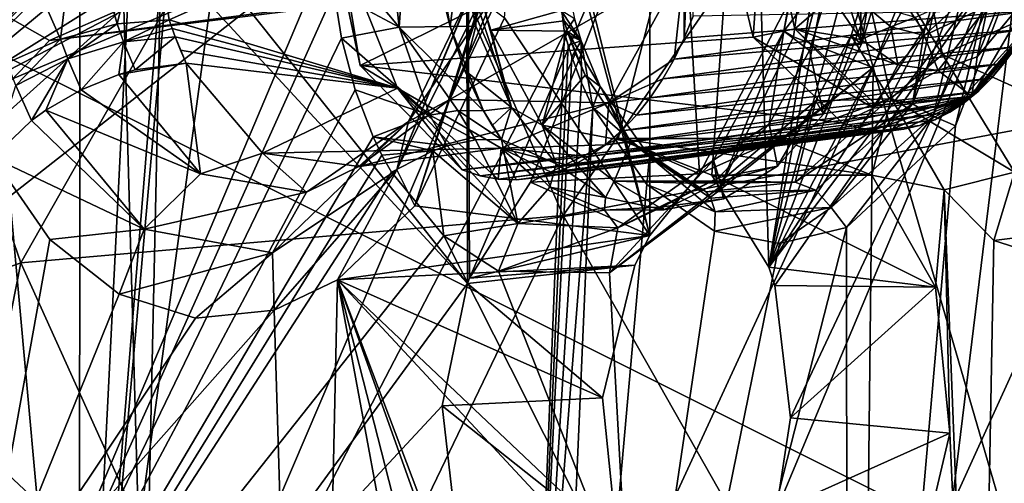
# Model space of a CAD drawing. Header units: metres. Extents: x -150 to 307, y -550 to 84.
# Tile 770 of 1056: x 235.26 to 241.5, y -14.79 to -11.85. Entities that reach past the tile are written whole.
import ezdxf

# ---------------------------------------------------------------- set-up
doc = ezdxf.new("R2010")
doc.units = ezdxf.units.M
doc.layers.add('solid_26006363', color=7, linetype='CONTINUOUS')

msp = doc.modelspace()

# ---------------------------------------------------------------- linework, layer by layer
at = {"layer": 'solid_26006363'}
for points in [[(235.639847, -17.84992, 911.454834), (237.22287, 0, 912.144714), (238.067368, 0.000013, 913.115356)], [(235.639847, -17.84992, 911.454834), (238.067368, 0.000013, 913.115356), (238.593033, -10.931461, 914.126099)], [(235.639847, -17.84992, 911.454834), (237.007904, -1.180996, 911.90448), (237.22287, 0, 912.144714)], [(235.639847, -17.84992, 911.454834), (236.432419, -2.035512, 911.262024), (237.007904, -1.180996, 911.90448)], [(235.639847, -17.84992, 911.454834), (235.643723, -2.347501, 910.382813), (236.432419, -2.035512, 911.262024)], [(235.031311, -11.152285, 910.114929), (235.643723, -2.347501, 910.382813), (235.639847, -17.84992, 911.454834)], [(235.048813, -2.731049, 913.180969), (234.55098, -12.503535, 913.133972), (235.956177, -7.548682, 914.385986)], [(236.2379, -11.18587, 921.437988), (238.099304, -13.522129, 923.897766), (238.082504, -6.74861, 923.456665)], [(238.112061, -13.489068, 923.910889), (238.082504, -6.74861, 923.456665), (238.099304, -13.522129, 923.897766)], [(238.112061, -13.489068, 923.910889), (239.891342, -9.356004, 925.879395), (238.082504, -6.74861, 923.456665)], [(239.25737, -7.365939, 922.549805), (239.25444, -13.218197, 922.912842), (238.314224, -9.477803, 921.489136)], [(239.568817, -12.826414, 923.273132), (239.25444, -13.218197, 922.912842), (239.25737, -7.365939, 922.549805)], [(239.568817, -12.826414, 923.273132), (239.25737, -7.365939, 922.549805), (240.493225, -11.052468, 924.312561)], [(237.762085, -9.125918, 915.994995), (235.956177, -7.548682, 914.385986), (234.55098, -12.503535, 913.133972)], [(244.017715, -8.464775, 951.06134), (240.873138, -9.953223, 949.244324), (242.316177, -12.407628, 949.963867)], [(226.778427, -17.64673, 937.837463), (229.176407, -9.081716, 939.973938), (243.263184, -22.325003, 947.232971)], [(229.176407, -9.081716, 939.973938), (245.823288, -11.224192, 949.513977), (244.751938, -16.872917, 948.559448)], [(229.176407, -9.081716, 939.973938), (244.751938, -16.872917, 948.559448), (243.263184, -22.325003, 947.232971)], [(237.677567, -9.220366, 915.919678), (237.762085, -9.125918, 915.994995), (234.55098, -12.503535, 913.133972)], [(237.486435, -9.492832, 915.74939), (237.677567, -9.220366, 915.919678), (234.55098, -12.503535, 913.133972)], [(240.316406, -10.87249, 919.641968), (240.671112, -12.152135, 920.283813), (241.841537, -9.214979, 921.551392)], [(242.210648, -17.449677, 922.663391), (241.841537, -9.214979, 921.551392), (240.671112, -12.152135, 920.283813)], [(238.112061, -13.489068, 923.910889), (238.498093, -12.879297, 924.343079), (239.891342, -9.356004, 925.879395)], [(238.498093, -12.879297, 924.343079), (239.052994, -12.602619, 925.019104), (239.891342, -9.356004, 925.879395)], [(239.052994, -12.602619, 925.019104), (239.64827, -12.835084, 925.791809), (239.891342, -9.356004, 925.879395)], [(239.64827, -12.835084, 925.791809), (240.00972, -13.419156, 926.297791), (239.891342, -9.356004, 925.879395)], [(240.50795, -10.27047, 926.727295), (239.891342, -9.356004, 925.879395), (240.00972, -13.419156, 926.297791)], [(239.25444, -13.218197, 922.912842), (238.466156, -10.291258, 921.726257), (238.314224, -9.477803, 921.489136)], [(237.337784, -9.798152, 915.616943), (237.486435, -9.492832, 915.74939), (234.55098, -12.503535, 913.133972)], [(237.195404, -10.315945, 915.490112), (237.337784, -9.798152, 915.616943), (234.55098, -12.503535, 913.133972)], [(237.280319, -9.837629, 947.096985), (234.082382, -9.956576, 945.067505), (235.26825, -13.390241, 945.670593)], [(238.705612, -13.089983, 947.816711), (237.280319, -9.837629, 947.096985), (235.26825, -13.390241, 945.670593)], [(240.873138, -9.953223, 949.244324), (237.280319, -9.837629, 947.096985), (238.705612, -13.089983, 947.816711)], [(232.178726, -14.522954, 943.607666), (235.26825, -13.390241, 945.670593), (234.082382, -9.956576, 945.067505)], [(242.316177, -12.407628, 949.963867), (240.873138, -9.953223, 949.244324), (238.705612, -13.089983, 947.816711)], [(239.25444, -13.218197, 922.912842), (238.333298, -11.836984, 921.669861), (238.466156, -10.291258, 921.726257)], [(240.503555, -10.915764, 926.760193), (240.50795, -10.27047, 926.727295), (240.00972, -13.419156, 926.297791)], [(237.162216, -10.872885, 915.46051), (237.195404, -10.315945, 915.490112), (234.55098, -12.503535, 913.133972)], [(239.473068, -11.967152, 919.124023), (239.542435, -10.436447, 919.099731), (239.473831, -11.503653, 919.090576)], [(239.473068, -11.967152, 919.124023), (239.529617, -11.827816, 919.182007), (239.542435, -10.436447, 919.099731)], [(237.183823, -11.124913, 915.479797), (237.162216, -10.872885, 915.46051), (234.55098, -12.503535, 913.133972)], [(237.554871, -10.888545, 915.381165), (237.22731, -11.37178, 915.518494), (237.664886, -11.896351, 915.612915)], [(237.736313, -10.898088, 915.280701), (237.554871, -10.888545, 915.381165), (237.664886, -11.896351, 915.612915)], [(237.736313, -10.898088, 915.280701), (237.664886, -11.896351, 915.612915), (237.989639, -11.893071, 915.392944)], [(237.905563, -11.414188, 915.222961), (237.736313, -10.898088, 915.280701), (237.989639, -11.893071, 915.392944)], [(240.597656, -11.223743, 926.901428), (240.503555, -10.915764, 926.760193), (240.00972, -13.419156, 926.297791)], [(240.104141, -11.922233, 919.019653), (240.166412, -11.958505, 919.573792), (240.316406, -10.87249, 919.641968)], [(240.104141, -11.922233, 919.019653), (240.316406, -10.87249, 919.641968), (240.287979, -10.886913, 919.16626)], [(240.436676, -11.488059, 918.662231), (240.104141, -11.922233, 919.019653), (240.287979, -10.886913, 919.16626)], [(240.316406, -10.87249, 919.641968), (240.166412, -11.958505, 919.573792), (240.671112, -12.152135, 920.283813)], [(235.639847, -17.84992, 911.454834), (238.593033, -10.931461, 914.126099), (238.713623, -11.93543, 914.342285)], [(238.593033, -10.931461, 914.126099), (238.776611, -11.84383, 914.524841), (238.713623, -11.93543, 914.342285)], [(235.105728, -11.042788, 917.564758), (235.635529, -11.025361, 917.607849), (235.519623, -11.97245, 917.88678)], [(235.105728, -11.042788, 917.564758), (235.519623, -11.97245, 917.88678), (235.181549, -12.123292, 917.818787)], [(235.635529, -11.025361, 917.607849), (235.878555, -11.876758, 917.825989), (235.519623, -11.97245, 917.88678)], [(235.635529, -11.025361, 917.607849), (236.085495, -11.036154, 917.398193), (235.878555, -11.876758, 917.825989)], [(236.085495, -11.036154, 917.398193), (236.208588, -11.849817, 917.644043), (235.878555, -11.876758, 917.825989)], [(237.290024, -11.368088, 916.483093), (236.208588, -11.849817, 917.644043), (236.085495, -11.036154, 917.398193)], [(237.177673, -10.997175, 916.324158), (237.418533, -12.138926, 916.693542), (237.290024, -11.368088, 916.483093)], [(239.681076, -11.021516, 913.966614), (237.418533, -12.138926, 916.693542), (237.177673, -10.997175, 916.324158)], [(239.681076, -11.021516, 913.966614), (239.909927, -11.961074, 914.267883), (237.418533, -12.138926, 916.693542)], [(239.974442, -11.031549, 913.859314), (239.909927, -11.961074, 914.267883), (239.681076, -11.021516, 913.966614)], [(239.974442, -11.031549, 913.859314), (240.173279, -11.908134, 914.157532), (239.909927, -11.961074, 914.267883)], [(240.409027, -11.705425, 914.225159), (240.173279, -11.908134, 914.157532), (239.974442, -11.031549, 913.859314)], [(240.07515, -12.602049, 923.891357), (239.568817, -12.826414, 923.273132), (240.493225, -11.052468, 924.312561)], [(240.07515, -12.602049, 923.891357), (240.493225, -11.052468, 924.312561), (240.7845, -12.347081, 924.771729)], [(241.109985, -12.06973, 924.982666), (240.7845, -12.347081, 924.771729), (240.493225, -11.052468, 924.312561)], [(240.900009, -11.065532, 924.623962), (241.109985, -12.06973, 924.982666), (240.493225, -11.052468, 924.312561)], [(241.615463, -11.849075, 924.994507), (241.109985, -12.06973, 924.982666), (240.900009, -11.065532, 924.623962)], [(237.183823, -11.124913, 915.479797), (234.55098, -12.503535, 913.133972), (237.22731, -11.37178, 915.518494)], [(234.778305, -12.307509, 909.930359), (235.031311, -11.152285, 910.114929), (235.639847, -17.84992, 911.454834)], [(236.2379, -11.18587, 921.437988), (236.156113, -11.417822, 921.356079), (238.099304, -13.522129, 923.897766)], [(240.751114, -11.465266, 927.116089), (240.597656, -11.223743, 926.901428), (240.00972, -13.419156, 926.297791)], [(240.684311, -11.295841, 915.05011), (234.996323, -11.724289, 919.9953), (235.449677, -11.981664, 920.553101)], [(240.684311, -11.295841, 915.05011), (235.449677, -11.981664, 920.553101), (240.80513, -11.322492, 915.157776)], [(241.662735, -11.265745, 915.677307), (241.717133, -11.617205, 915.767883), (241.330658, -12.08506, 915.342285)], [(241.396576, -11.762044, 915.396118), (241.662735, -11.265745, 915.677307), (241.330658, -12.08506, 915.342285)], [(240.80513, -11.322492, 915.157776), (235.449677, -11.981664, 920.553101), (235.919296, -11.775012, 921.098206)], [(233.955978, -13.943427, 912.603882), (234.731796, -17.278099, 913.295105), (237.22731, -11.37178, 915.518494)], [(234.55098, -12.503535, 913.133972), (233.955978, -13.943427, 912.603882), (237.22731, -11.37178, 915.518494)], [(237.252792, -11.675374, 915.596863), (237.22731, -11.37178, 915.518494), (234.731796, -17.278099, 913.295105)], [(236.04921, -16.328146, 921.66803), (236.156113, -11.417822, 921.356079), (235.919296, -11.775012, 921.098206)], [(238.099304, -13.522129, 923.897766), (236.156113, -11.417822, 921.356079), (236.04921, -16.328146, 921.66803)], [(237.290024, -11.368088, 916.483093), (237.655487, -12.284155, 916.983032), (236.208588, -11.849817, 917.644043)], [(237.664886, -11.896351, 915.612915), (237.22731, -11.37178, 915.518494), (237.252792, -11.675374, 915.596863)], [(237.418533, -12.138926, 916.693542), (237.655487, -12.284155, 916.983032), (237.290024, -11.368088, 916.483093)], [(238.050751, -11.413745, 915.066467), (237.905563, -11.414188, 915.222961), (237.989639, -11.893071, 915.392944)], [(238.050751, -11.413745, 915.066467), (237.989639, -11.893071, 915.392944), (238.151093, -11.890253, 915.220032)], [(238.050751, -11.413745, 915.066467), (238.151093, -11.890253, 915.220032), (238.136948, -11.457333, 915.169983)], [(241.560135, -11.370898, 928.169006), (240.00972, -13.419156, 926.297791), (240.047409, -13.533936, 926.355103)], [(241.560135, -11.370898, 928.169006), (241.166977, -11.640332, 927.669739), (240.00972, -13.419156, 926.297791)], [(241.560135, -11.370898, 928.169006), (240.047409, -13.533936, 926.355103), (240.145798, -14.373166, 926.548462)], [(241.560135, -11.370898, 928.169006), (240.055267, -14.965317, 926.482666), (241.977341, -16.036415, 929.065796)], [(241.560135, -11.370898, 928.169006), (240.145798, -14.373166, 926.548462), (240.055267, -14.965317, 926.482666)], [(238.155655, -11.740409, 915.213562), (238.136948, -11.457333, 915.169983), (238.151093, -11.890253, 915.220032)], [(240.948334, -11.610256, 927.382202), (240.751114, -11.465266, 927.116089), (240.00972, -13.419156, 926.297791)], [(240.531616, -11.949693, 918.04657), (240.6828, -11.460835, 918.193481), (240.992996, -11.928028, 917.568054)], [(240.596497, -12.005493, 918.129211), (240.6828, -11.460835, 918.193481), (240.531616, -11.949693, 918.04657)], [(240.596497, -12.005493, 918.129211), (240.755661, -11.488153, 918.283813), (240.6828, -11.460835, 918.193481)], [(240.6828, -11.460835, 918.193481), (241.138489, -11.436774, 917.710022), (240.992996, -11.928028, 917.568054)], [(241.138489, -11.436774, 917.710022), (241.291382, -11.444759, 917.621033), (240.918945, -12.382935, 917.23407)], [(240.992996, -11.928028, 917.568054), (241.138489, -11.436774, 917.710022), (240.918945, -12.382935, 917.23407)], [(240.918945, -12.382935, 917.23407), (241.291382, -11.444759, 917.621033), (241.050049, -12.461181, 917.219482)], [(241.291382, -11.444759, 917.621033), (241.441681, -11.475257, 917.62323), (241.050049, -12.461181, 917.219482)], [(241.050049, -12.461181, 917.219482), (241.441681, -11.475257, 917.62323), (241.193069, -12.523461, 917.319885)], [(241.441681, -11.475257, 917.62323), (241.590408, -11.48769, 917.722656), (241.193069, -12.523461, 917.319885)], [(238.373566, -11.53563, 920.454712), (238.158493, -11.594659, 920.910522), (237.724335, -12.49507, 920.401428)], [(237.987473, -12.354879, 920.018677), (238.373566, -11.53563, 920.454712), (237.724335, -12.49507, 920.401428)], [(239.473831, -11.503653, 919.090576), (238.373566, -11.53563, 920.454712), (237.987473, -12.354879, 920.018677)], [(238.995544, -12.376171, 918.580566), (239.473831, -11.503653, 919.090576), (237.987473, -12.354879, 920.018677)], [(239.408905, -12.099549, 919.05658), (239.473831, -11.503653, 919.090576), (238.995544, -12.376171, 918.580566)], [(239.408905, -12.099549, 919.05658), (239.473068, -11.967152, 919.124023), (239.473831, -11.503653, 919.090576)], [(240.436676, -11.488059, 918.662231), (240.267059, -12.044024, 918.486755), (240.104141, -11.922233, 919.019653)], [(240.436676, -11.488059, 918.662231), (240.596497, -12.005493, 918.129211), (240.267059, -12.044024, 918.486755)], [(240.436676, -11.488059, 918.662231), (240.755661, -11.488153, 918.283813), (240.596497, -12.005493, 918.129211)], [(241.590408, -11.48769, 917.722656), (242.369293, -19.517494, 919.433167), (240.507568, -20.3393, 917.314209)], [(241.193069, -12.523461, 917.319885), (241.590408, -11.48769, 917.722656), (240.507568, -20.3393, 917.314209)], [(238.158493, -11.594659, 920.910522), (238.140045, -11.632868, 921.078613), (237.650253, -12.802421, 920.812317)], [(237.724335, -12.49507, 920.401428), (238.158493, -11.594659, 920.910522), (237.650253, -12.802421, 920.812317)], [(238.140045, -11.632868, 921.078613), (238.181412, -11.721393, 921.379639), (237.650253, -12.802421, 920.812317)], [(241.166977, -11.640332, 927.669739), (240.948334, -11.610256, 927.382202), (240.00972, -13.419156, 926.297791)], [(241.717133, -11.617205, 915.767883), (241.7836, -11.743778, 916.021179), (241.296219, -12.336105, 915.484497)], [(241.330658, -12.08506, 915.342285), (241.717133, -11.617205, 915.767883), (241.296219, -12.336105, 915.484497)], [(235.449677, -11.981664, 920.553101), (234.996323, -11.724289, 919.9953), (233.923477, -13.570428, 918.896484)], [(237.300827, -11.967101, 915.70459), (237.252792, -11.675374, 915.596863), (234.731796, -17.278099, 913.295105)], [(237.664886, -11.896351, 915.612915), (237.252792, -11.675374, 915.596863), (237.300827, -11.967101, 915.70459)], [(237.650253, -12.802421, 920.812317), (238.181412, -11.721393, 921.379639), (237.764191, -13.02982, 921.069885)], [(238.181412, -11.721393, 921.379639), (238.190125, -11.730619, 921.406372), (237.764191, -13.02982, 921.069885)], [(238.190125, -11.730619, 921.406372), (238.333298, -11.836984, 921.669861), (237.764191, -13.02982, 921.069885)], [(240.409027, -11.705425, 914.225159), (240.592758, -11.974307, 914.461548), (240.173279, -11.908134, 914.157532)], [(240.592743, -11.736645, 914.443237), (240.592758, -11.974307, 914.461548), (240.409027, -11.705425, 914.225159)], [(240.938644, -11.833394, 914.939026), (241.297653, -11.672405, 915.366516), (240.994553, -11.950178, 914.933411)], [(241.297653, -11.672405, 915.366516), (241.396576, -11.762044, 915.396118), (240.994553, -11.950178, 914.933411)], [(235.919296, -11.775012, 921.098206), (235.449677, -11.981664, 920.553101), (233.923477, -13.570428, 918.896484)], [(236.04921, -16.328146, 921.66803), (235.919296, -11.775012, 921.098206), (233.923477, -13.570428, 918.896484)], [(238.155655, -11.740409, 915.213562), (238.151093, -11.890253, 915.220032), (238.377029, -12.40583, 915.524902)], [(238.155655, -11.740409, 915.213562), (238.377029, -12.40583, 915.524902), (238.198914, -11.756492, 915.265259)], [(238.198914, -11.756492, 915.265259), (238.247208, -11.915681, 915.333984), (238.692383, -11.790879, 914.714111)], [(238.377029, -12.40583, 915.524902), (238.247208, -11.915681, 915.333984), (238.198914, -11.756492, 915.265259)], [(238.247208, -11.915681, 915.333984), (238.711182, -11.857122, 914.74292), (238.692383, -11.790879, 914.714111)], [(238.692383, -11.790879, 914.714111), (238.711182, -11.857122, 914.74292), (238.819504, -11.982704, 914.583008)], [(238.776611, -11.84383, 914.524841), (238.692383, -11.790879, 914.714111), (238.819504, -11.982704, 914.583008)], [(241.694977, -11.789528, 916.232178), (239.473068, -11.967152, 919.124023), (239.408905, -12.099549, 919.05658)], [(241.63623, -11.909548, 916.173096), (241.694977, -11.789528, 916.232178), (239.408905, -12.099549, 919.05658)], [(241.694977, -11.789528, 916.232178), (239.529617, -11.827816, 919.182007), (239.473068, -11.967152, 919.124023)], [(240.592743, -11.736645, 914.443237), (240.782532, -11.893689, 914.678711), (240.592758, -11.974307, 914.461548)], [(240.938644, -11.833394, 914.939026), (240.782532, -11.893689, 914.678711), (240.592743, -11.736645, 914.443237)], [(240.994553, -11.950178, 914.933411), (241.396576, -11.762044, 915.396118), (241.08168, -12.171933, 915.05365)], [(241.396576, -11.762044, 915.396118), (241.330658, -12.08506, 915.342285), (241.08168, -12.171933, 915.05365)], [(241.7836, -11.743778, 916.021179), (241.248337, -12.3761, 915.767456), (241.156311, -12.436687, 915.668823)], [(241.296219, -12.336105, 915.484497), (241.7836, -11.743778, 916.021179), (241.156311, -12.436687, 915.668823)], [(241.7836, -11.743778, 916.021179), (241.33638, -12.303695, 915.861023), (241.248337, -12.3761, 915.767456)], [(241.7836, -11.743778, 916.021179), (241.419708, -12.220186, 915.948914), (241.33638, -12.303695, 915.861023)], [(241.7836, -11.743778, 916.021179), (241.497742, -12.126271, 916.030579), (241.419708, -12.220186, 915.948914)], [(241.7836, -11.743778, 916.021179), (241.570221, -12.022306, 916.105652), (241.497742, -12.126271, 916.030579)], [(235.91803, -11.990284, 917.886292), (235.878555, -11.876758, 917.825989), (236.208588, -11.849817, 917.644043)], [(236.226578, -11.904421, 917.673218), (235.91803, -11.990284, 917.886292), (236.208588, -11.849817, 917.644043)], [(237.655487, -12.284155, 916.983032), (236.226578, -11.904421, 917.673218), (236.208588, -11.849817, 917.644043)], [(239.25444, -13.218197, 922.912842), (237.764191, -13.02982, 921.069885), (238.333298, -11.836984, 921.669861)], [(238.247208, -11.915681, 915.333984), (238.731537, -11.922092, 914.77356), (238.711182, -11.857122, 914.74292)], [(238.711182, -11.857122, 914.74292), (238.731537, -11.922092, 914.77356), (238.819504, -11.982704, 914.583008)], [(238.776611, -11.84383, 914.524841), (238.819504, -11.982704, 914.583008), (238.713623, -11.93543, 914.342285)], [(240.938644, -11.833394, 914.939026), (240.994553, -11.950178, 914.933411), (240.782532, -11.893689, 914.678711)], [(241.615463, -11.849075, 924.994507), (241.984482, -12.46606, 925.575012), (241.109985, -12.06973, 924.982666)], [(235.564911, -12.098289, 917.952271), (235.519623, -11.97245, 917.88678), (235.878555, -11.876758, 917.825989)], [(235.91803, -11.990284, 917.886292), (235.564911, -12.098289, 917.952271), (235.878555, -11.876758, 917.825989)], [(236.226578, -11.904421, 917.673218), (236.245743, -11.957921, 917.703796), (235.91803, -11.990284, 917.886292)], [(237.655487, -12.284155, 916.983032), (236.245743, -11.957921, 917.703796), (236.226578, -11.904421, 917.673218)], [(237.664886, -11.896351, 915.612915), (237.300827, -11.967101, 915.70459), (237.85997, -12.455346, 915.962708)], [(237.989639, -11.893071, 915.392944), (237.664886, -11.896351, 915.612915), (238.199707, -12.426521, 915.737427)], [(237.664886, -11.896351, 915.612915), (237.85997, -12.455346, 915.962708), (238.037704, -12.425994, 915.862732)], [(237.664886, -11.896351, 915.612915), (238.037704, -12.425994, 915.862732), (238.199707, -12.426521, 915.737427)], [(238.07933, -12.169149, 915.545959), (238.151093, -11.890253, 915.220032), (237.989639, -11.893071, 915.392944)], [(238.07933, -12.169149, 915.545959), (237.989639, -11.893071, 915.392944), (238.199707, -12.426521, 915.737427)], [(238.07933, -12.169149, 915.545959), (238.377029, -12.40583, 915.524902), (238.151093, -11.890253, 915.220032)], [(238.572983, -12.518564, 915.763062), (238.731537, -11.922092, 914.77356), (238.247208, -11.915681, 915.333984)], [(238.377029, -12.40583, 915.524902), (238.572983, -12.518564, 915.763062), (238.247208, -11.915681, 915.333984)], [(241.63623, -11.909548, 916.173096), (239.408905, -12.099549, 919.05658), (239.336929, -12.225399, 918.97937)], [(241.570221, -12.022306, 916.105652), (241.63623, -11.909548, 916.173096), (239.336929, -12.225399, 918.97937)], [(240.173279, -11.908134, 914.157532), (240.672577, -12.411294, 914.78479), (239.909927, -11.961074, 914.267883)], [(240.692383, -12.3922, 914.77478), (240.672577, -12.411294, 914.78479), (240.173279, -11.908134, 914.157532)], [(240.826385, -12.135522, 914.749207), (240.692383, -12.3922, 914.77478), (240.173279, -11.908134, 914.157532)], [(240.592758, -11.974307, 914.461548), (240.826385, -12.135522, 914.749207), (240.173279, -11.908134, 914.157532)], [(240.782532, -11.893689, 914.678711), (240.826385, -12.135522, 914.749207), (240.592758, -11.974307, 914.461548)], [(240.782532, -11.893689, 914.678711), (240.994553, -11.950178, 914.933411), (240.826385, -12.135522, 914.749207)], [(237.386276, -12.293628, 915.868347), (237.300827, -11.967101, 915.70459), (234.731796, -17.278099, 913.295105)], [(235.234955, -12.266707, 917.893311), (235.181549, -12.123292, 917.818787), (235.519623, -11.97245, 917.88678)], [(235.564911, -12.098289, 917.952271), (235.234955, -12.266707, 917.893311), (235.519623, -11.97245, 917.88678)], [(235.639847, -17.84992, 911.454834), (238.713623, -11.93543, 914.342285), (238.494415, -17.443478, 914.624939)], [(235.992981, -12.166318, 917.997498), (235.91803, -11.990284, 917.886292), (236.245743, -11.957921, 917.703796)], [(236.316437, -12.124921, 917.813354), (235.992981, -12.166318, 917.997498), (236.245743, -11.957921, 917.703796)], [(236.279617, -12.04311, 917.756836), (236.316437, -12.124921, 917.813354), (236.245743, -11.957921, 917.703796)], [(237.655487, -12.284155, 916.983032), (236.279617, -12.04311, 917.756836), (236.245743, -11.957921, 917.703796)], [(237.85997, -12.455346, 915.962708), (237.300827, -11.967101, 915.70459), (237.386276, -12.293628, 915.868347)], [(239.909927, -11.961074, 914.267883), (240.474152, -12.502339, 914.918518), (237.418533, -12.138926, 916.693542)], [(238.494415, -17.443478, 914.624939), (238.713623, -11.93543, 914.342285), (238.736038, -12.011424, 914.374268)], [(238.572983, -12.518564, 915.763062), (238.78389, -12.063807, 914.849854), (238.731537, -11.922092, 914.77356)], [(238.819504, -11.982704, 914.583008), (238.736038, -12.011424, 914.374268), (238.713623, -11.93543, 914.342285)], [(238.940781, -12.272169, 914.754944), (238.819504, -11.982704, 914.583008), (238.731537, -11.922092, 914.77356)], [(238.843796, -12.200859, 914.935425), (238.940781, -12.272169, 914.754944), (238.731537, -11.922092, 914.77356)], [(238.78389, -12.063807, 914.849854), (238.843796, -12.200859, 914.935425), (238.731537, -11.922092, 914.77356)], [(238.819504, -11.982704, 914.583008), (238.760254, -12.085968, 914.408325), (238.736038, -12.011424, 914.374268)], [(238.819504, -11.982704, 914.583008), (238.822525, -12.250726, 914.493896), (238.760254, -12.085968, 914.408325)], [(238.819504, -11.982704, 914.583008), (238.893661, -12.406086, 914.589172), (238.822525, -12.250726, 914.493896)], [(238.940781, -12.272169, 914.754944), (238.893661, -12.406086, 914.589172), (238.819504, -11.982704, 914.583008)], [(240.104141, -11.922233, 919.019653), (239.658356, -12.73997, 918.513184), (239.691315, -12.934269, 919.063904)], [(240.01091, -12.511017, 918.189331), (239.658356, -12.73997, 918.513184), (240.104141, -11.922233, 919.019653)], [(240.104141, -11.922233, 919.019653), (239.691315, -12.934269, 919.063904), (240.166412, -11.958505, 919.573792)], [(240.166412, -11.958505, 919.573792), (239.691315, -12.934269, 919.063904), (240.671112, -12.152135, 920.283813)], [(240.672577, -12.411294, 914.78479), (240.474152, -12.502339, 914.918518), (239.909927, -11.961074, 914.267883)], [(240.267059, -12.044024, 918.486755), (240.01091, -12.511017, 918.189331), (240.104141, -11.922233, 919.019653)], [(240.306458, -12.364317, 917.807068), (240.531616, -11.949693, 918.04657), (240.773346, -12.350372, 917.329224)], [(240.356567, -12.447408, 917.873901), (240.531616, -11.949693, 918.04657), (240.306458, -12.364317, 917.807068)], [(240.356567, -12.447408, 917.873901), (240.596497, -12.005493, 918.129211), (240.531616, -11.949693, 918.04657)], [(240.531616, -11.949693, 918.04657), (240.992996, -11.928028, 917.568054), (240.773346, -12.350372, 917.329224)], [(240.773346, -12.350372, 917.329224), (240.992996, -11.928028, 917.568054), (240.918945, -12.382935, 917.23407)], [(240.994553, -11.950178, 914.933411), (241.08168, -12.171933, 915.05365), (240.826385, -12.135522, 914.749207)], [(235.650223, -12.293184, 918.072754), (235.564911, -12.098289, 917.952271), (235.91803, -11.990284, 917.886292)], [(235.889297, -12.196258, 918.03241), (235.650223, -12.293184, 918.072754), (235.91803, -11.990284, 917.886292)], [(235.992981, -12.166318, 917.997498), (235.889297, -12.196258, 918.03241), (235.91803, -11.990284, 917.886292)], [(237.655487, -12.284155, 916.983032), (236.316437, -12.124921, 917.813354), (236.279617, -12.04311, 917.756836)], [(238.494415, -17.443478, 914.624939), (238.736038, -12.011424, 914.374268), (238.760254, -12.085968, 914.408325)], [(241.570221, -12.022306, 916.105652), (239.336929, -12.225399, 918.97937), (239.256912, -12.345016, 918.892273)], [(241.497742, -12.126271, 916.030579), (241.570221, -12.022306, 916.105652), (239.256912, -12.345016, 918.892273)], [(240.267059, -12.044024, 918.486755), (240.356567, -12.447408, 917.873901), (240.01091, -12.511017, 918.189331)], [(240.267059, -12.044024, 918.486755), (240.596497, -12.005493, 918.129211), (240.356567, -12.447408, 917.873901)], [(235.334824, -12.487836, 918.029541), (235.234955, -12.266707, 917.893311), (235.564911, -12.098289, 917.952271)], [(235.426163, -12.422211, 918.05542), (235.334824, -12.487836, 918.029541), (235.564911, -12.098289, 917.952271)], [(235.650223, -12.293184, 918.072754), (235.426163, -12.422211, 918.05542), (235.564911, -12.098289, 917.952271)], [(238.822525, -12.250726, 914.493896), (238.494415, -17.443478, 914.624939), (238.760254, -12.085968, 914.408325)], [(238.572983, -12.518564, 915.763062), (238.843796, -12.200859, 914.935425), (238.78389, -12.063807, 914.849854)], [(239.336929, -12.225399, 918.97937), (239.408905, -12.099549, 919.05658), (238.995544, -12.376171, 918.580566)], [(241.109985, -12.06973, 924.982666), (241.566025, -12.816777, 925.653809), (240.7845, -12.347081, 924.771729)], [(241.08168, -12.171933, 915.05365), (241.330658, -12.08506, 915.342285), (241.296219, -12.336105, 915.484497)], [(241.984482, -12.46606, 925.575012), (241.566025, -12.816777, 925.653809), (241.109985, -12.06973, 924.982666)], [(236.316437, -12.124921, 917.813354), (235.889297, -12.196258, 918.03241), (235.992981, -12.166318, 917.997498)], [(236.406998, -12.826222, 918.751831), (235.889297, -12.196258, 918.03241), (236.316437, -12.124921, 917.813354)], [(236.798981, -12.694938, 918.49884), (236.406998, -12.826222, 918.751831), (236.316437, -12.124921, 917.813354)], [(237.655487, -12.284155, 916.983032), (236.798981, -12.694938, 918.49884), (236.316437, -12.124921, 917.813354)], [(237.418533, -12.138926, 916.693542), (238.06427, -12.80185, 917.507019), (237.655487, -12.284155, 916.983032)], [(240.474152, -12.502339, 914.918518), (238.06427, -12.80185, 917.507019), (237.418533, -12.138926, 916.693542)], [(238.07933, -12.169149, 915.545959), (238.199707, -12.426521, 915.737427), (238.377029, -12.40583, 915.524902)], [(238.999802, -13.454638, 918.209351), (239.112671, -15.52525, 918.688904), (240.671112, -12.152135, 920.283813)], [(239.691315, -12.934269, 919.063904), (238.999802, -13.454638, 918.209351), (240.671112, -12.152135, 920.283813)], [(240.600632, -18.400707, 920.783997), (240.671112, -12.152135, 920.283813), (239.112671, -15.52525, 918.688904)], [(241.497742, -12.126271, 916.030579), (239.256912, -12.345016, 918.892273), (239.169815, -12.455208, 918.796143)], [(241.419708, -12.220186, 915.948914), (241.497742, -12.126271, 916.030579), (239.169815, -12.455208, 918.796143)], [(240.600632, -18.400707, 920.783997), (242.210648, -17.449677, 922.663391), (240.671112, -12.152135, 920.283813)], [(241.08168, -12.171933, 915.05365), (240.692383, -12.3922, 914.77478), (240.826385, -12.135522, 914.749207)], [(236.406998, -12.826222, 918.751831), (235.650223, -12.293184, 918.072754), (235.889297, -12.196258, 918.03241)], [(238.572983, -12.518564, 915.763062), (239.134171, -12.625701, 915.328613), (238.843796, -12.200859, 914.935425)], [(239.134171, -12.625701, 915.328613), (238.940781, -12.272169, 914.754944), (238.843796, -12.200859, 914.935425)], [(239.256912, -12.345016, 918.892273), (239.336929, -12.225399, 918.97937), (238.995544, -12.376171, 918.580566)], [(241.419708, -12.220186, 915.948914), (239.169815, -12.455208, 918.796143), (239.076065, -12.553631, 918.691345)], [(241.33638, -12.303695, 915.861023), (241.419708, -12.220186, 915.948914), (239.076065, -12.553631, 918.691345)], [(241.08168, -12.171933, 915.05365), (241.296219, -12.336105, 915.484497), (240.692383, -12.3922, 914.77478)], [(237.500809, -12.592331, 916.067444), (237.386276, -12.293628, 915.868347), (234.731796, -17.278099, 913.295105)], [(235.334824, -12.487836, 918.029541), (235.089981, -12.724058, 917.873047), (235.234955, -12.266707, 917.893311)], [(236.406998, -12.826222, 918.751831), (235.426163, -12.422211, 918.05542), (235.650223, -12.293184, 918.072754)], [(237.655487, -12.284155, 916.983032), (238.312378, -12.664309, 917.789124), (236.798981, -12.694938, 918.49884)], [(237.85997, -12.455346, 915.962708), (237.386276, -12.293628, 915.868347), (237.500809, -12.592331, 916.067444)], [(238.293259, -12.860185, 917.782776), (238.312378, -12.664309, 917.789124), (237.655487, -12.284155, 916.983032)], [(238.178543, -12.839359, 917.645203), (238.293259, -12.860185, 917.782776), (237.655487, -12.284155, 916.983032)], [(238.06427, -12.80185, 917.507019), (238.178543, -12.839359, 917.645203), (237.655487, -12.284155, 916.983032)], [(238.822525, -12.250726, 914.493896), (238.893661, -12.406086, 914.589172), (238.494415, -17.443478, 914.624939)], [(239.252579, -12.717099, 915.159973), (238.893661, -12.406086, 914.589172), (238.940781, -12.272169, 914.754944)], [(239.252579, -12.717099, 915.159973), (238.940781, -12.272169, 914.754944), (239.134171, -12.625701, 915.328613)], [(234.778305, -12.307509, 909.930359), (235.639847, -17.84992, 911.454834), (232.383209, -18.155432, 907.965149)], [(237.409607, -12.779469, 919.304138), (237.987473, -12.354879, 920.018677), (237.724335, -12.49507, 920.401428)], [(238.995544, -12.376171, 918.580566), (237.987473, -12.354879, 920.018677), (237.409607, -12.779469, 919.304138)], [(241.33638, -12.303695, 915.861023), (239.076065, -12.553631, 918.691345), (238.974487, -12.642056, 918.576599)], [(241.248337, -12.3761, 915.767456), (241.33638, -12.303695, 915.861023), (238.974487, -12.642056, 918.576599)], [(239.169815, -12.455208, 918.796143), (239.256912, -12.345016, 918.892273), (238.995544, -12.376171, 918.580566)], [(240.66304, -12.835084, 924.652832), (240.07515, -12.602049, 923.891357), (240.7845, -12.347081, 924.771729)], [(240.175797, -12.879966, 916.633179), (240.773346, -12.350372, 917.329224), (240.918945, -12.382935, 917.23407)], [(240.306458, -12.364317, 917.807068), (240.773346, -12.350372, 917.329224), (240.175797, -12.879966, 916.633179)], [(241.296219, -12.336105, 915.484497), (240.570221, -12.532121, 915.02594), (240.474152, -12.502339, 914.918518)], [(241.296219, -12.336105, 915.484497), (240.474152, -12.502339, 914.918518), (240.672577, -12.411294, 914.78479)], [(241.296219, -12.336105, 915.484497), (240.667969, -12.548991, 915.134766), (240.570221, -12.532121, 915.02594)], [(240.66304, -12.835084, 924.652832), (240.7845, -12.347081, 924.771729), (241.119858, -12.928384, 925.242493)], [(241.296219, -12.336105, 915.484497), (240.766708, -12.552784, 915.24408), (240.667969, -12.548991, 915.134766)], [(241.296219, -12.336105, 915.484497), (240.672577, -12.411294, 914.78479), (240.692383, -12.3922, 914.77478)], [(241.296219, -12.336105, 915.484497), (240.865707, -12.54333, 915.353027), (240.766708, -12.552784, 915.24408)], [(241.566025, -12.816777, 925.653809), (241.119858, -12.928384, 925.242493), (240.7845, -12.347081, 924.771729)], [(241.296219, -12.336105, 915.484497), (240.964157, -12.520611, 915.460693), (240.865707, -12.54333, 915.353027)], [(241.296219, -12.336105, 915.484497), (241.061295, -12.484957, 915.566223), (240.964157, -12.520611, 915.460693)], [(241.296219, -12.336105, 915.484497), (241.156311, -12.436687, 915.668823), (241.061295, -12.484957, 915.566223)], [(238.312378, -12.664309, 917.789124), (238.995544, -12.376171, 918.580566), (237.409607, -12.779469, 919.304138)], [(238.255569, -12.520619, 915.823303), (238.377029, -12.40583, 915.524902), (238.199707, -12.426521, 915.737427)], [(238.255569, -12.520619, 915.823303), (238.315048, -12.608047, 915.913391), (238.377029, -12.40583, 915.524902)], [(238.974487, -12.642056, 918.576599), (238.995544, -12.376171, 918.580566), (238.312378, -12.664309, 917.789124)], [(238.315048, -12.608047, 915.913391), (238.661453, -12.762611, 915.887024), (238.377029, -12.40583, 915.524902)], [(238.377029, -12.40583, 915.524902), (238.661453, -12.762611, 915.887024), (238.572983, -12.518564, 915.763062)], [(238.494415, -17.443478, 914.624939), (238.893661, -12.406086, 914.589172), (238.523483, -20.902185, 915.09375)], [(238.893661, -12.406086, 914.589172), (239.235718, -12.895391, 915.028687), (238.523483, -20.902185, 915.09375)], [(242.316177, -12.407628, 949.963867), (238.705612, -13.089983, 947.816711), (240.537766, -16.318838, 948.74231)], [(241.248337, -12.3761, 915.767456), (238.974487, -12.642056, 918.576599), (238.867477, -12.717738, 918.454651)], [(241.156311, -12.436687, 915.668823), (241.248337, -12.3761, 915.767456), (238.867477, -12.717738, 918.454651)], [(239.252579, -12.717099, 915.159973), (239.235718, -12.895391, 915.028687), (238.893661, -12.406086, 914.589172)], [(238.974487, -12.642056, 918.576599), (239.076065, -12.553631, 918.691345), (238.995544, -12.376171, 918.580566)], [(239.076065, -12.553631, 918.691345), (239.169815, -12.455208, 918.796143), (238.995544, -12.376171, 918.580566)], [(239.703796, -12.873985, 917.127014), (240.306458, -12.364317, 917.807068), (240.175797, -12.879966, 916.633179)], [(240.063446, -12.77763, 917.548462), (240.306458, -12.364317, 917.807068), (239.703796, -12.873985, 917.127014)], [(240.063446, -12.77763, 917.548462), (240.356567, -12.447408, 917.873901), (240.306458, -12.364317, 917.807068)], [(240.175797, -12.879966, 916.633179), (240.918945, -12.382935, 917.23407), (240.306854, -12.930174, 916.52478)], [(240.306854, -12.930174, 916.52478), (240.918945, -12.382935, 917.23407), (240.403427, -13.04064, 916.480164)], [(240.918945, -12.382935, 917.23407), (241.050049, -12.461181, 917.219482), (240.403427, -13.04064, 916.480164)], [(244.080307, -14.838769, 950.842651), (242.316177, -12.407628, 949.963867), (240.537766, -16.318838, 948.74231)], [(236.049179, -13.17757, 918.88324), (235.334824, -12.487836, 918.029541), (235.426163, -12.422211, 918.05542)], [(236.406998, -12.826222, 918.751831), (236.049179, -13.17757, 918.88324), (235.426163, -12.422211, 918.05542)], [(237.85997, -12.455346, 915.962708), (237.500809, -12.592331, 916.067444), (237.970169, -12.650084, 916.143372)], [(238.037704, -12.425994, 915.862732), (237.85997, -12.455346, 915.962708), (238.149307, -12.611746, 916.0401)], [(237.85997, -12.455346, 915.962708), (237.970169, -12.650084, 916.143372), (238.149307, -12.611746, 916.0401)], [(238.037704, -12.425994, 915.862732), (238.149307, -12.611746, 916.0401), (238.315048, -12.608047, 915.913391)], [(238.199707, -12.426521, 915.737427), (238.037704, -12.425994, 915.862732), (238.315048, -12.608047, 915.913391)], [(238.255569, -12.520619, 915.823303), (238.199707, -12.426521, 915.737427), (238.315048, -12.608047, 915.913391)], [(241.156311, -12.436687, 915.668823), (238.867477, -12.717738, 918.454651), (238.757462, -12.777561, 918.328064)], [(241.061295, -12.484957, 915.566223), (241.156311, -12.436687, 915.668823), (238.757462, -12.777561, 918.328064)], [(240.01091, -12.511017, 918.189331), (240.356567, -12.447408, 917.873901), (240.063446, -12.77763, 917.548462)], [(240.403427, -13.04064, 916.480164), (241.050049, -12.461181, 917.219482), (240.501282, -13.166144, 916.543762)], [(241.050049, -12.461181, 917.219482), (241.193069, -12.523461, 917.319885), (240.501282, -13.166144, 916.543762)], [(236.049179, -13.17757, 918.88324), (235.089981, -12.724058, 917.873047), (235.334824, -12.487836, 918.029541)], [(237.724335, -12.49507, 920.401428), (237.650253, -12.802421, 920.812317), (236.863022, -13.327153, 919.889771)], [(237.077759, -12.94258, 919.616394), (237.724335, -12.49507, 920.401428), (236.863022, -13.327153, 919.889771)], [(237.409607, -12.779469, 919.304138), (237.724335, -12.49507, 920.401428), (237.077759, -12.94258, 919.616394)], [(240.474152, -12.502339, 914.918518), (240.570221, -12.532121, 915.02594), (238.06427, -12.80185, 917.507019)], [(240.570221, -12.532121, 915.02594), (238.178543, -12.839359, 917.645203), (238.06427, -12.80185, 917.507019)], [(240.570221, -12.532121, 915.02594), (240.667969, -12.548991, 915.134766), (238.178543, -12.839359, 917.645203)], [(240.865707, -12.54333, 915.353027), (238.524841, -12.851766, 918.057007), (238.408371, -12.864397, 917.919617)], [(240.766708, -12.552784, 915.24408), (240.865707, -12.54333, 915.353027), (238.408371, -12.864397, 917.919617)], [(240.964157, -12.520611, 915.460693), (238.642471, -12.822399, 918.19458), (238.524841, -12.851766, 918.057007)], [(240.865707, -12.54333, 915.353027), (240.964157, -12.520611, 915.460693), (238.524841, -12.851766, 918.057007)], [(238.572983, -12.518564, 915.763062), (239.029404, -12.872907, 916.328491), (239.134171, -12.625701, 915.328613)], [(238.974411, -12.97577, 916.2724), (239.029404, -12.872907, 916.328491), (238.572983, -12.518564, 915.763062)], [(238.661453, -12.762611, 915.887024), (238.974411, -12.97577, 916.2724), (238.572983, -12.518564, 915.763062)], [(241.061295, -12.484957, 915.566223), (238.757462, -12.777561, 918.328064), (238.642471, -12.822399, 918.19458)], [(240.964157, -12.520611, 915.460693), (241.061295, -12.484957, 915.566223), (238.642471, -12.822399, 918.19458)], [(240.01091, -12.511017, 918.189331), (239.691635, -12.849576, 917.794678), (239.658356, -12.73997, 918.513184)], [(240.01091, -12.511017, 918.189331), (240.063446, -12.77763, 917.548462), (239.691635, -12.849576, 917.794678)], [(240.501282, -13.166144, 916.543762), (241.193069, -12.523461, 917.319885), (240.507568, -20.3393, 917.314209)], [(237.556686, -12.707447, 916.160034), (237.500809, -12.592331, 916.067444), (234.731796, -17.278099, 913.295105)], [(237.879822, -12.681305, 916.183777), (237.500809, -12.592331, 916.067444), (237.556686, -12.707447, 916.160034)], [(237.970169, -12.650084, 916.143372), (237.500809, -12.592331, 916.067444), (237.879822, -12.681305, 916.183777)], [(238.315048, -12.608047, 915.913391), (238.149307, -12.611746, 916.0401), (238.418976, -13.141514, 916.93457)], [(240.667969, -12.548991, 915.134766), (238.293259, -12.860185, 917.782776), (238.178543, -12.839359, 917.645203)], [(240.667969, -12.548991, 915.134766), (240.766708, -12.552784, 915.24408), (238.293259, -12.860185, 917.782776)], [(240.766708, -12.552784, 915.24408), (238.408371, -12.864397, 917.919617), (238.293259, -12.860185, 917.782776)], [(238.620804, -12.911394, 916.359131), (238.661453, -12.762611, 915.887024), (238.315048, -12.608047, 915.913391)], [(238.620804, -12.911394, 916.359131), (238.315048, -12.608047, 915.913391), (238.418976, -13.141514, 916.93457)], [(238.498093, -12.879297, 924.343079), (239.568817, -12.826414, 923.273132), (239.052994, -12.602619, 925.019104)], [(239.052994, -12.602619, 925.019104), (239.568817, -12.826414, 923.273132), (240.07515, -12.602049, 923.891357)], [(239.052994, -12.602619, 925.019104), (240.07515, -12.602049, 923.891357), (240.66304, -12.835084, 924.652832)], [(239.052994, -12.602619, 925.019104), (240.66304, -12.835084, 924.652832), (239.64827, -12.835084, 925.791809)], [(238.312378, -12.664309, 917.789124), (237.409607, -12.779469, 919.304138), (236.798981, -12.694938, 918.49884)], [(237.970169, -12.650084, 916.143372), (237.879822, -12.681305, 916.183777), (238.418976, -13.141514, 916.93457)], [(238.149307, -12.611746, 916.0401), (237.970169, -12.650084, 916.143372), (238.418976, -13.141514, 916.93457)], [(238.293259, -12.860185, 917.782776), (238.408371, -12.864397, 917.919617), (238.312378, -12.664309, 917.789124)], [(238.867477, -12.717738, 918.454651), (238.974487, -12.642056, 918.576599), (238.312378, -12.664309, 917.789124)], [(238.757462, -12.777561, 918.328064), (238.867477, -12.717738, 918.454651), (238.312378, -12.664309, 917.789124)], [(238.642471, -12.822399, 918.19458), (238.757462, -12.777561, 918.328064), (238.312378, -12.664309, 917.789124)], [(238.524841, -12.851766, 918.057007), (238.642471, -12.822399, 918.19458), (238.312378, -12.664309, 917.789124)], [(238.408371, -12.864397, 917.919617), (238.524841, -12.851766, 918.057007), (238.312378, -12.664309, 917.789124)], [(239.029404, -12.872907, 916.328491), (239.497772, -12.884874, 915.798035), (239.134171, -12.625701, 915.328613)], [(239.134171, -12.625701, 915.328613), (239.497772, -12.884874, 915.798035), (239.61203, -12.94044, 915.684753)], [(239.252579, -12.717099, 915.159973), (239.134171, -12.625701, 915.328613), (239.61203, -12.94044, 915.684753)], [(237.617203, -12.81633, 916.257935), (237.556686, -12.707447, 916.160034), (234.731796, -17.278099, 913.295105)], [(234.983444, -15.823689, 918.048035), (235.089981, -12.724058, 917.873047), (235.4505, -13.243867, 918.338135)], [(236.049179, -13.17757, 918.88324), (235.4505, -13.243867, 918.338135), (235.089981, -12.724058, 917.873047)], [(236.798981, -12.694938, 918.49884), (237.077759, -12.94258, 919.616394), (236.406998, -12.826222, 918.751831)], [(236.798981, -12.694938, 918.49884), (237.409607, -12.779469, 919.304138), (237.077759, -12.94258, 919.616394)], [(237.879822, -12.681305, 916.183777), (237.556686, -12.707447, 916.160034), (237.617203, -12.81633, 916.257935)], [(237.879822, -12.681305, 916.183777), (237.617203, -12.81633, 916.257935), (237.949493, -13.220215, 916.765503)], [(238.418976, -13.141514, 916.93457), (237.879822, -12.681305, 916.183777), (237.949493, -13.220215, 916.765503)], [(239.252579, -12.717099, 915.159973), (239.669296, -13.067966, 915.594238), (239.235718, -12.895391, 915.028687)], [(239.252579, -12.717099, 915.159973), (239.641159, -12.981367, 915.646851), (239.669296, -13.067966, 915.594238)], [(239.252579, -12.717099, 915.159973), (239.61203, -12.94044, 915.684753), (239.641159, -12.981367, 915.646851)], [(238.620804, -12.911394, 916.359131), (238.974411, -12.97577, 916.2724), (238.661453, -12.762611, 915.887024)], [(239.658356, -12.73997, 918.513184), (238.999802, -13.454638, 918.209351), (239.691315, -12.934269, 919.063904)], [(239.658356, -12.73997, 918.513184), (239.052689, -13.170035, 917.764832), (238.999802, -13.454638, 918.209351)], [(239.691635, -12.849576, 917.794678), (239.052689, -13.170035, 917.764832), (239.658356, -12.73997, 918.513184)], [(239.691635, -12.849576, 917.794678), (240.063446, -12.77763, 917.548462), (239.722427, -12.985857, 917.158508)], [(239.722427, -12.985857, 917.158508), (240.063446, -12.77763, 917.548462), (239.703796, -12.873985, 917.127014)], [(237.949493, -13.220215, 916.765503), (237.617203, -12.81633, 916.257935), (234.731796, -17.278099, 913.295105)], [(236.406998, -12.826222, 918.751831), (237.077759, -12.94258, 919.616394), (236.049179, -13.17757, 918.88324)], [(236.863022, -13.327153, 919.889771), (237.650253, -12.802421, 920.812317), (236.872452, -13.690849, 920.05481)], [(237.650253, -12.802421, 920.812317), (237.273758, -13.498357, 920.518127), (236.872452, -13.690849, 920.05481)], [(237.650253, -12.802421, 920.812317), (237.764191, -13.02982, 921.069885), (237.273758, -13.498357, 920.518127)], [(238.498093, -12.879297, 924.343079), (239.25444, -13.218197, 922.912842), (239.568817, -12.826414, 923.273132)], [(239.691635, -12.849576, 917.794678), (239.334366, -13.035786, 917.332581), (239.052689, -13.170035, 917.764832)], [(239.691635, -12.849576, 917.794678), (239.722427, -12.985857, 917.158508), (239.334366, -13.035786, 917.332581)], [(239.64827, -12.835084, 925.791809), (240.66304, -12.835084, 924.652832), (241.066284, -13.546164, 925.22113)], [(239.64827, -12.835084, 925.791809), (241.066284, -13.546164, 925.22113), (240.00972, -13.419156, 926.297791)], [(241.066284, -13.546164, 925.22113), (240.66304, -12.835084, 924.652832), (241.119858, -12.928384, 925.242493)], [(241.566025, -12.816777, 925.653809), (241.434601, -13.249858, 925.670349), (241.119858, -12.928384, 925.242493)], [(241.566025, -12.816777, 925.653809), (242.191467, -13.155161, 926.521729), (241.434601, -13.249858, 925.670349)], [(238.112061, -13.489068, 923.910889), (239.25444, -13.218197, 922.912842), (238.498093, -12.879297, 924.343079)], [(238.968018, -13.056094, 916.841064), (238.620804, -12.911394, 916.359131), (238.418976, -13.141514, 916.93457)], [(239.235718, -12.895391, 915.028687), (239.664612, -13.191288, 915.556396), (238.523483, -20.902185, 915.09375)], [(238.968018, -13.056094, 916.841064), (238.974411, -12.97577, 916.2724), (238.620804, -12.911394, 916.359131)], [(238.974411, -12.97577, 916.2724), (239.343292, -13.054967, 916.714355), (239.029404, -12.872907, 916.328491)], [(239.703796, -12.873985, 917.127014), (239.497772, -12.884874, 915.798035), (239.029404, -12.872907, 916.328491)], [(239.343292, -13.054967, 916.714355), (239.703796, -12.873985, 917.127014), (239.029404, -12.872907, 916.328491)], [(239.669296, -13.067966, 915.594238), (239.664612, -13.191288, 915.556396), (239.235718, -12.895391, 915.028687)], [(239.343292, -13.054967, 916.714355), (239.722427, -12.985857, 917.158508), (239.703796, -12.873985, 917.127014)], [(239.703796, -12.873985, 917.127014), (240.175797, -12.879966, 916.633179), (239.497772, -12.884874, 915.798035)], [(240.175797, -12.879966, 916.633179), (239.61203, -12.94044, 915.684753), (239.497772, -12.884874, 915.798035)], [(240.175797, -12.879966, 916.633179), (240.306854, -12.930174, 916.52478), (239.61203, -12.94044, 915.684753)], [(237.077759, -12.94258, 919.616394), (236.863022, -13.327153, 919.889771), (236.049179, -13.17757, 918.88324)], [(238.968018, -13.056094, 916.841064), (239.343292, -13.054967, 916.714355), (238.974411, -12.97577, 916.2724)], [(240.306854, -12.930174, 916.52478), (239.641159, -12.981367, 915.646851), (239.61203, -12.94044, 915.684753)], [(240.306854, -12.930174, 916.52478), (239.669296, -13.067966, 915.594238), (239.641159, -12.981367, 915.646851)], [(240.306854, -12.930174, 916.52478), (240.403427, -13.04064, 916.480164), (239.669296, -13.067966, 915.594238)], [(241.155548, -14.470294, 925.409241), (241.066284, -13.546164, 925.22113), (241.119858, -12.928384, 925.242493)], [(241.33757, -18.487984, 926.022095), (241.119858, -12.928384, 925.242493), (241.434601, -13.249858, 925.670349)], [(241.155548, -14.470294, 925.409241), (241.119858, -12.928384, 925.242493), (241.33757, -18.487984, 926.022095)], [(239.25444, -13.218197, 922.912842), (237.273758, -13.498357, 920.518127), (237.764191, -13.02982, 921.069885)], [(239.334366, -13.035786, 917.332581), (239.343292, -13.054967, 916.714355), (238.968018, -13.056094, 916.841064)], [(239.334366, -13.035786, 917.332581), (238.968018, -13.056094, 916.841064), (239.052689, -13.170035, 917.764832)], [(239.334366, -13.035786, 917.332581), (239.722427, -12.985857, 917.158508), (239.343292, -13.054967, 916.714355)], [(240.403427, -13.04064, 916.480164), (240.077484, -13.269153, 916.049744), (239.664612, -13.191288, 915.556396)], [(240.403427, -13.04064, 916.480164), (239.664612, -13.191288, 915.556396), (239.669296, -13.067966, 915.594238)], [(240.403427, -13.04064, 916.480164), (240.501282, -13.166144, 916.543762), (240.077484, -13.269153, 916.049744)], [(238.705612, -13.089983, 947.816711), (235.26825, -13.390241, 945.670593), (236.862274, -16.922968, 946.482117)], [(240.537766, -16.318838, 948.74231), (238.705612, -13.089983, 947.816711), (236.862274, -16.922968, 946.482117)], [(238.968018, -13.056094, 916.841064), (238.418976, -13.141514, 916.93457), (239.052689, -13.170035, 917.764832)], [(238.418976, -13.141514, 916.93457), (237.949493, -13.220215, 916.765503), (238.295486, -13.443935, 917.263428)], [(239.052689, -13.170035, 917.764832), (238.418976, -13.141514, 916.93457), (238.295486, -13.443935, 917.263428)], [(240.501282, -13.166144, 916.543762), (240.507568, -20.3393, 917.314209), (238.523483, -20.902185, 915.09375)], [(240.077484, -13.269153, 916.049744), (240.501282, -13.166144, 916.543762), (238.523483, -20.902185, 915.09375)], [(242.191467, -13.155161, 926.521729), (242.291153, -13.522274, 926.799255), (241.434601, -13.249858, 925.670349)], [(237.949493, -13.220215, 916.765503), (234.731796, -17.278099, 913.295105), (239.112671, -15.52525, 918.688904)], [(236.049179, -13.17757, 918.88324), (235.89003, -13.590302, 918.883545), (235.4505, -13.243867, 918.338135)], [(236.049179, -13.17757, 918.88324), (236.863022, -13.327153, 919.889771), (235.89003, -13.590302, 918.883545)], [(239.25444, -13.218197, 922.912842), (239.15947, -13.406242, 922.810303), (237.273758, -13.498357, 920.518127)], [(238.295486, -13.443935, 917.263428), (237.949493, -13.220215, 916.765503), (239.112671, -15.52525, 918.688904)], [(238.112061, -13.489068, 923.910889), (239.15947, -13.406242, 922.810303), (239.25444, -13.218197, 922.912842)], [(239.052689, -13.170035, 917.764832), (238.295486, -13.443935, 917.263428), (238.999802, -13.454638, 918.209351)], [(239.664612, -13.191288, 915.556396), (240.077484, -13.269153, 916.049744), (238.523483, -20.902185, 915.09375)], [(241.33757, -18.487984, 926.022095), (243.002548, -13.216867, 927.709412), (243.329529, -18.301218, 928.572693)], [(241.33757, -18.487984, 926.022095), (242.291153, -13.522274, 926.799255), (243.002548, -13.216867, 927.709412)], [(234.983444, -15.823689, 918.048035), (235.4505, -13.243867, 918.338135), (235.89003, -13.590302, 918.883545)], [(241.33757, -18.487984, 926.022095), (241.434601, -13.249858, 925.670349), (242.291153, -13.522274, 926.799255)], [(236.863022, -13.327153, 919.889771), (236.374832, -13.74128, 919.468445), (235.89003, -13.590302, 918.883545)], [(236.863022, -13.327153, 919.889771), (236.872452, -13.690849, 920.05481), (236.374832, -13.74128, 919.468445)], [(232.178726, -14.522954, 943.607666), (234.093811, -19.326757, 944.574097), (235.26825, -13.390241, 945.670593)], [(234.093811, -19.326757, 944.574097), (236.862274, -16.922968, 946.482117), (235.26825, -13.390241, 945.670593)], [(239.15947, -13.406242, 922.810303), (238.954803, -14.246606, 922.628784), (237.273758, -13.498357, 920.518127)], [(238.099304, -13.522129, 923.897766), (238.954803, -14.246606, 922.628784), (239.15947, -13.406242, 922.810303)], [(238.112061, -13.489068, 923.910889), (238.099304, -13.522129, 923.897766), (239.15947, -13.406242, 922.810303)], [(240.00972, -13.419156, 926.297791), (241.066284, -13.546164, 925.22113), (240.047409, -13.533936, 926.355103)], [(238.999802, -13.454638, 918.209351), (238.295486, -13.443935, 917.263428), (239.112671, -15.52525, 918.688904)], [(237.938843, -14.29787, 923.765625), (238.099304, -13.522129, 923.897766), (236.04921, -16.328146, 921.66803)], [(236.872452, -13.690849, 920.05481), (237.273758, -13.498357, 920.518127), (237.103165, -21.27313, 921.180603)], [(238.561264, -20.460901, 922.813354), (237.103165, -21.27313, 921.180603), (237.273758, -13.498357, 920.518127)], [(238.828125, -19.571505, 923.026917), (238.561264, -20.460901, 922.813354), (237.273758, -13.498357, 920.518127)], [(239.205566, -18.907574, 923.409424), (238.828125, -19.571505, 923.026917), (237.273758, -13.498357, 920.518127)], [(239.281555, -18.813559, 923.491821), (239.205566, -18.907574, 923.409424), (237.273758, -13.498357, 920.518127)], [(239.24646, -15.617922, 923.113281), (239.281555, -18.813559, 923.491821), (237.273758, -13.498357, 920.518127)], [(239.050125, -15.178257, 922.829895), (239.24646, -15.617922, 923.113281), (237.273758, -13.498357, 920.518127)], [(238.954803, -14.246606, 922.628784), (239.050125, -15.178257, 922.829895), (237.273758, -13.498357, 920.518127)], [(237.938843, -14.29787, 923.765625), (238.954803, -14.246606, 922.628784), (238.099304, -13.522129, 923.897766)], [(240.047409, -13.533936, 926.355103), (241.066284, -13.546164, 925.22113), (240.145798, -14.373166, 926.548462)], [(236.04921, -16.328146, 921.66803), (233.923477, -13.570428, 918.896484), (233.653687, -20.400732, 919.3703)], [(234.983444, -15.823689, 918.048035), (235.89003, -13.590302, 918.883545), (236.374832, -13.74128, 919.468445)], [(240.145798, -14.373166, 926.548462), (241.066284, -13.546164, 925.22113), (241.155548, -14.470294, 925.409241)], [(234.983444, -15.823689, 918.048035), (236.872452, -13.690849, 920.05481), (237.103165, -21.27313, 921.180603)], [(234.983444, -15.823689, 918.048035), (236.374832, -13.74128, 919.468445), (236.872452, -13.690849, 920.05481)], [(237.938843, -14.29787, 923.765625), (239.050125, -15.178257, 922.829895), (238.954803, -14.246606, 922.628784)], [(238.039688, -15.186106, 923.970337), (237.938843, -14.29787, 923.765625), (236.04921, -16.328146, 921.66803)], [(238.039688, -15.186106, 923.970337), (239.050125, -15.178257, 922.829895), (237.938843, -14.29787, 923.765625)], [(240.145798, -14.373166, 926.548462), (241.155548, -14.470294, 925.409241), (240.055267, -14.965317, 926.482666)], [(240.055267, -14.965317, 926.482666), (241.155548, -14.470294, 925.409241), (240.973068, -15.25214, 925.244263)], [(240.973068, -15.25214, 925.244263), (241.155548, -14.470294, 925.409241), (241.33757, -18.487984, 926.022095)]]:
    msp.add_3dface(points, dxfattribs=at)

doc.saveas('drawing.dxf')
